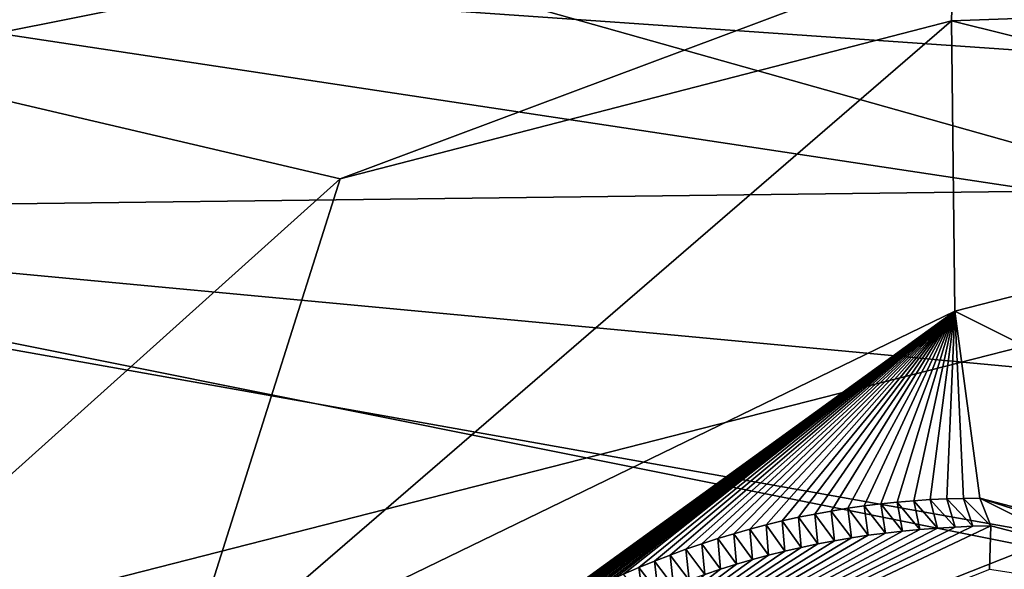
# Model space of a CAD drawing. Header units: millimetres. Extents: x -147 to 294, y -82 to 275.
# Tile 288 of 609: x 233.26 to 235.81, y 191.29 to 192.71. Entities that reach past the tile are written whole.
import ezdxf

# ---------------------------------------------------------------- set-up
doc = ezdxf.new("R2010")
doc.units = ezdxf.units.MM
doc.header["$LTSCALE"] = 67.506716
for name, color, linetype in [('1861', 7, 'CONTINUOUS'), ('1862', 7, 'CONTINUOUS'), ('1863', 7, 'CONTINUOUS'), ('1864', 7, 'CONTINUOUS'), ('1924', 7, 'CONTINUOUS'), ('1951', 7, 'CONTINUOUS'), ('1952', 7, 'CONTINUOUS'), ('1956', 7, 'CONTINUOUS'), ('1957', 7, 'CONTINUOUS'), ('1963', 7, 'CONTINUOUS'), ('1986', 7, 'CONTINUOUS'), ('754', 7, 'CONTINUOUS'), ('808', 7, 'CONTINUOUS'), ('809', 7, 'CONTINUOUS')]:
    doc.layers.add(name, color=color, linetype=linetype)

msp = doc.modelspace()

# ---------------------------------------------------------------- linework, layer by layer
at = {"layer": '1861', "linetype": 'CONTINUOUS'}
for points in [[(239.6203, 192.8537, -17.8025), (235.6766, 192.7122, -17.386), (235.6821, 192.8976, -17.3336), (239.6203, 192.8537, -17.8025)], [(237.1749, 192.3394, -17.6565), (235.6766, 192.7122, -17.386), (239.6203, 192.8537, -17.8025), (237.1749, 192.3394, -17.6565)]]:
    msp.add_3dface(points, dxfattribs=at)
at = {"layer": '1862', "linetype": 'CONTINUOUS'}
for points in [[(235.6766, 192.7122, -17.386), (237.1749, 192.3394, -17.6565), (235.6855, 191.9577, -17.3011), (235.6766, 192.7122, -17.386)], [(235.6855, 191.9577, -17.3011), (237.1749, 192.3394, -17.6565), (237.6377, 190.9807, -17.8067), (235.6855, 191.9577, -17.3011)], [(235.6855, 191.9577, -17.3011), (237.6377, 190.9807, -17.8067), (235.7506, 191.4721, -16.6834), (235.6855, 191.9577, -17.3011)], [(235.7506, 191.4721, -16.6834), (237.6377, 190.9807, -17.8067), (237.4622, 190.618, -17.1458), (235.7506, 191.4721, -16.6834)]]:
    msp.add_3dface(points, dxfattribs=at)
at = {"layer": '1863', "linetype": 'CONTINUOUS'}
for points in [[(235.6766, 192.7122, -17.386), (235.6855, 191.9577, -17.3011), (233.6705, 190.9802, -17.3891), (235.6766, 192.7122, -17.386)], [(234.0884, 192.3015, -17.3429), (235.6766, 192.7122, -17.386), (233.6705, 190.9802, -17.3891), (234.0884, 192.3015, -17.3429)], [(233.0235, 191.3461, -17.5169), (234.0884, 192.3015, -17.3429), (233.6705, 190.9802, -17.3891), (233.0235, 191.3461, -17.5169)], [(233.6705, 190.9802, -17.3891), (235.6855, 191.9577, -17.3011), (233.9794, 190.6171, -16.7794), (233.6705, 190.9802, -17.3891)], [(233.9794, 190.6171, -16.7794), (235.6855, 191.9577, -17.3011), (234.0063, 190.6505, -16.7713), (233.9794, 190.6171, -16.7794)], [(234.0063, 190.6505, -16.7713), (235.6855, 191.9577, -17.3011), (234.0338, 190.6834, -16.7635), (234.0063, 190.6505, -16.7713)], [(234.0338, 190.6834, -16.7635), (235.6855, 191.9577, -17.3011), (234.0619, 190.7158, -16.7559), (234.0338, 190.6834, -16.7635)], [(234.0619, 190.7158, -16.7559), (235.6855, 191.9577, -17.3011), (234.0907, 190.7477, -16.7485), (234.0619, 190.7158, -16.7559)], [(234.0907, 190.7477, -16.7485), (235.6855, 191.9577, -17.3011), (234.12, 190.7789, -16.7414), (234.0907, 190.7477, -16.7485)], [(234.12, 190.7789, -16.7414), (235.6855, 191.9577, -17.3011), (234.15, 190.8097, -16.7345), (234.12, 190.7789, -16.7414)], [(234.15, 190.8097, -16.7345), (235.6855, 191.9577, -17.3011), (234.1806, 190.8398, -16.7278), (234.15, 190.8097, -16.7345)], [(234.1806, 190.8398, -16.7278), (235.6855, 191.9577, -17.3011), (234.2118, 190.8694, -16.7214), (234.1806, 190.8398, -16.7278)], [(234.2118, 190.8694, -16.7214), (235.6855, 191.9577, -17.3011), (234.2435, 190.8983, -16.7153), (234.2118, 190.8694, -16.7214)], [(234.2435, 190.8983, -16.7153), (235.6855, 191.9577, -17.3011), (234.2759, 190.9267, -16.7093), (234.2435, 190.8983, -16.7153)], [(234.2759, 190.9267, -16.7093), (235.6855, 191.9577, -17.3011), (234.3088, 190.9545, -16.7037), (234.2759, 190.9267, -16.7093)], [(234.3088, 190.9545, -16.7037), (235.6855, 191.9577, -17.3011), (234.3422, 190.9817, -16.6983), (234.3088, 190.9545, -16.7037)], [(234.3422, 190.9817, -16.6983), (235.6855, 191.9577, -17.3011), (234.3763, 191.0082, -16.6931), (234.3422, 190.9817, -16.6983)], [(234.3763, 191.0082, -16.6931), (235.6855, 191.9577, -17.3011), (234.4109, 191.0341, -16.6882), (234.3763, 191.0082, -16.6931)], [(234.4109, 191.0341, -16.6882), (235.6855, 191.9577, -17.3011), (234.446, 191.0594, -16.6836), (234.4109, 191.0341, -16.6882)], [(234.446, 191.0594, -16.6836), (235.6855, 191.9577, -17.3011), (234.4817, 191.084, -16.6793), (234.446, 191.0594, -16.6836)], [(234.4817, 191.084, -16.6793), (235.6855, 191.9577, -17.3011), (234.5179, 191.1079, -16.6752), (234.4817, 191.084, -16.6793)], [(234.5179, 191.1079, -16.6752), (235.6855, 191.9577, -17.3011), (234.5546, 191.1312, -16.6714), (234.5179, 191.1079, -16.6752)], [(234.5546, 191.1312, -16.6714), (235.6855, 191.9577, -17.3011), (234.5919, 191.1538, -16.6678), (234.5546, 191.1312, -16.6714)], [(234.5919, 191.1538, -16.6678), (235.6855, 191.9577, -17.3011), (234.6296, 191.1758, -16.6646), (234.5919, 191.1538, -16.6678)], [(234.6296, 191.1758, -16.6646), (235.6855, 191.9577, -17.3011), (234.6678, 191.197, -16.6616), (234.6296, 191.1758, -16.6646)], [(234.6678, 191.197, -16.6616), (235.6855, 191.9577, -17.3011), (234.7064, 191.2174, -16.6588), (234.6678, 191.197, -16.6616)], [(234.7064, 191.2174, -16.6588), (235.6855, 191.9577, -17.3011), (234.7455, 191.2372, -16.6564), (234.7064, 191.2174, -16.6588)], [(234.7455, 191.2372, -16.6564), (235.6855, 191.9577, -17.3011), (234.7849, 191.2561, -16.6542), (234.7455, 191.2372, -16.6564)], [(234.7849, 191.2561, -16.6542), (235.6855, 191.9577, -17.3011), (234.8247, 191.2744, -16.6523), (234.7849, 191.2561, -16.6542)], [(234.8247, 191.2744, -16.6523), (235.6855, 191.9577, -17.3011), (234.8648, 191.2918, -16.6507), (234.8247, 191.2744, -16.6523)], [(234.8648, 191.2918, -16.6507), (235.6855, 191.9577, -17.3011), (234.9052, 191.3085, -16.6494), (234.8648, 191.2918, -16.6507)], [(234.9052, 191.3085, -16.6494), (235.6855, 191.9577, -17.3011), (234.9459, 191.3244, -16.6484), (234.9052, 191.3085, -16.6494)], [(234.9459, 191.3244, -16.6484), (235.6855, 191.9577, -17.3011), (234.9869, 191.3394, -16.6477), (234.9459, 191.3244, -16.6484)], [(234.9869, 191.3394, -16.6477), (235.6855, 191.9577, -17.3011), (235.0281, 191.3537, -16.6473), (234.9869, 191.3394, -16.6477)], [(235.0281, 191.3537, -16.6473), (235.6855, 191.9577, -17.3011), (235.0695, 191.3672, -16.6471), (235.0281, 191.3537, -16.6473)], [(235.0695, 191.3672, -16.6471), (235.6855, 191.9577, -17.3011), (235.1111, 191.3798, -16.6473), (235.0695, 191.3672, -16.6471)], [(235.1111, 191.3798, -16.6473), (235.6855, 191.9577, -17.3011), (235.1529, 191.3917, -16.6478), (235.1111, 191.3798, -16.6473)], [(235.1529, 191.3917, -16.6478), (235.6855, 191.9577, -17.3011), (235.195, 191.4027, -16.6485), (235.1529, 191.3917, -16.6478)], [(235.195, 191.4027, -16.6485), (235.6855, 191.9577, -17.3011), (235.2371, 191.4129, -16.6495), (235.195, 191.4027, -16.6485)], [(235.2371, 191.4129, -16.6495), (235.6855, 191.9577, -17.3011), (235.2795, 191.4224, -16.6508), (235.2371, 191.4129, -16.6495)], [(235.2795, 191.4224, -16.6508), (235.6855, 191.9577, -17.3011), (235.322, 191.431, -16.6524), (235.2795, 191.4224, -16.6508)], [(235.322, 191.431, -16.6524), (235.6855, 191.9577, -17.3011), (235.3646, 191.4388, -16.6542), (235.322, 191.431, -16.6524)], [(235.3646, 191.4388, -16.6542), (235.6855, 191.9577, -17.3011), (235.4073, 191.4458, -16.6564), (235.3646, 191.4388, -16.6542)], [(235.4073, 191.4458, -16.6564), (235.6855, 191.9577, -17.3011), (235.4501, 191.4519, -16.6588), (235.4073, 191.4458, -16.6564)], [(235.4501, 191.4519, -16.6588), (235.6855, 191.9577, -17.3011), (235.493, 191.4573, -16.6615), (235.4501, 191.4519, -16.6588)], [(235.493, 191.4573, -16.6615), (235.6855, 191.9577, -17.3011), (235.5359, 191.4618, -16.6644), (235.493, 191.4573, -16.6615)], [(235.5359, 191.4618, -16.6644), (235.6855, 191.9577, -17.3011), (235.5788, 191.4655, -16.6677), (235.5359, 191.4618, -16.6644)], [(235.5788, 191.4655, -16.6677), (235.6855, 191.9577, -17.3011), (235.6218, 191.4684, -16.6712), (235.5788, 191.4655, -16.6677)], [(235.6218, 191.4684, -16.6712), (235.6855, 191.9577, -17.3011), (235.6647, 191.4705, -16.675), (235.6218, 191.4684, -16.6712)], [(235.6647, 191.4705, -16.675), (235.6855, 191.9577, -17.3011), (235.7077, 191.4717, -16.679), (235.6647, 191.4705, -16.675)], [(235.6855, 191.9577, -17.3011), (235.7506, 191.4721, -16.6834), (235.7077, 191.4717, -16.679), (235.6855, 191.9577, -17.3011)], [(233.2423, 188.8443, -18.0002), (233.0235, 191.3461, -17.5169), (233.6705, 190.9802, -17.3891), (233.2423, 188.8443, -18.0002)]]:
    msp.add_3dface(points, dxfattribs=at)
at = {"layer": '1864', "linetype": 'CONTINUOUS'}
for points in [[(235.6821, 192.8976, -17.3336), (234.0884, 192.3015, -17.3429), (231.732, 192.8537, -16.9719), (235.6821, 192.8976, -17.3336)], [(235.6821, 192.8976, -17.3336), (235.6766, 192.7122, -17.386), (234.0884, 192.3015, -17.3429), (235.6821, 192.8976, -17.3336)], [(234.0884, 192.3015, -17.3429), (233.0235, 191.3461, -17.5169), (231.732, 192.8537, -16.9719), (234.0884, 192.3015, -17.3429)]]:
    msp.add_3dface(points, dxfattribs=at)
at = {"layer": '1924', "linetype": 'CONTINUOUS'}
for points in [[(235.9138, 192.2697, -15.1331), (231.536, 192.2161, -14.7381), (235.9, 191.8076, -15.2637), (235.9138, 192.2697, -15.1331)], [(231.536, 192.2161, -14.7381), (227.1408, 192.0552, -14.4735), (233.6922, 188.0924, -16.1165), (231.536, 192.2161, -14.7381)], [(235.9, 191.8076, -15.2637), (231.536, 192.2161, -14.7381), (235.8862, 191.3446, -15.3949), (235.9, 191.8076, -15.2637)], [(235.8862, 191.3446, -15.3949), (231.536, 192.2161, -14.7381), (234.214, 190.6837, -15.4161), (235.8862, 191.3446, -15.3949)], [(234.214, 190.6837, -15.4161), (231.536, 192.2161, -14.7381), (233.4815, 189.0906, -15.8069), (234.214, 190.6837, -15.4161)], [(233.4815, 189.0906, -15.8069), (231.536, 192.2161, -14.7381), (233.5275, 188.5759, -15.9606), (233.4815, 189.0906, -15.8069)], [(233.5275, 188.5759, -15.9606), (231.536, 192.2161, -14.7381), (233.6922, 188.0924, -16.1165), (233.5275, 188.5759, -15.9606)], [(227.1408, 192.0552, -14.4735), (227.0506, 191.4456, -14.6428), (233.6922, 188.0924, -16.1165), (227.1408, 192.0552, -14.4735)], [(227.0506, 191.4456, -14.6428), (226.7915, 190.876, -14.7917), (233.6922, 188.0924, -16.1165), (227.0506, 191.4456, -14.6428)]]:
    msp.add_3dface(points, dxfattribs=at)
at = {"layer": '1951', "linetype": 'CONTINUOUS'}
for points in [[(235.7506, 191.4721, -16.6834), (237.4622, 190.618, -17.1458), (236.8416, 191.1232, -16.6079), (235.7506, 191.4721, -16.6834)], [(235.779, 191.4004, -16.4133), (235.7506, 191.4721, -16.6834), (236.8416, 191.1232, -16.6079), (235.779, 191.4004, -16.4133)]]:
    msp.add_3dface(points, dxfattribs=at)
at = {"layer": '1952', "linetype": 'CONTINUOUS'}
for points in [[(235.4073, 191.4458, -16.6564), (235.4501, 191.4519, -16.6588), (235.4607, 191.3757, -16.3872), (235.4073, 191.4458, -16.6564)], [(235.4501, 191.4519, -16.6588), (235.493, 191.4573, -16.6615), (235.5051, 191.3815, -16.3901), (235.4501, 191.4519, -16.6588)], [(235.4607, 191.3757, -16.3872), (235.4501, 191.4519, -16.6588), (235.5051, 191.3815, -16.3901), (235.4607, 191.3757, -16.3872)], [(235.493, 191.4573, -16.6615), (235.5359, 191.4618, -16.6644), (235.5499, 191.3866, -16.3933), (235.493, 191.4573, -16.6615)], [(235.5051, 191.3815, -16.3901), (235.493, 191.4573, -16.6615), (235.5499, 191.3866, -16.3933), (235.5051, 191.3815, -16.3901)], [(235.5359, 191.4618, -16.6644), (235.5788, 191.4655, -16.6677), (235.595, 191.3909, -16.3967), (235.5359, 191.4618, -16.6644)], [(235.5499, 191.3866, -16.3933), (235.5359, 191.4618, -16.6644), (235.595, 191.3909, -16.3967), (235.5499, 191.3866, -16.3933)], [(235.5788, 191.4655, -16.6677), (235.6218, 191.4684, -16.6712), (235.6405, 191.3945, -16.4005), (235.5788, 191.4655, -16.6677)], [(235.595, 191.3909, -16.3967), (235.5788, 191.4655, -16.6677), (235.6405, 191.3945, -16.4005), (235.595, 191.3909, -16.3967)], [(235.6218, 191.4684, -16.6712), (235.6647, 191.4705, -16.675), (235.6863, 191.3972, -16.4045), (235.6218, 191.4684, -16.6712)], [(235.6405, 191.3945, -16.4005), (235.6218, 191.4684, -16.6712), (235.6863, 191.3972, -16.4045), (235.6405, 191.3945, -16.4005)], [(235.6647, 191.4705, -16.675), (235.7077, 191.4717, -16.679), (235.7324, 191.3992, -16.4087), (235.6647, 191.4705, -16.675)], [(235.6863, 191.3972, -16.4045), (235.6647, 191.4705, -16.675), (235.7324, 191.3992, -16.4087), (235.6863, 191.3972, -16.4045)], [(235.7077, 191.4717, -16.679), (235.7506, 191.4721, -16.6834), (235.779, 191.4004, -16.4133), (235.7077, 191.4717, -16.679)], [(235.7077, 191.4717, -16.679), (235.779, 191.4004, -16.4133), (235.7324, 191.3992, -16.4087), (235.7077, 191.4717, -16.679)], [(235.2371, 191.4129, -16.6495), (235.2795, 191.4224, -16.6508), (235.2866, 191.3443, -16.3782), (235.2371, 191.4129, -16.6495)], [(235.2795, 191.4224, -16.6508), (235.322, 191.431, -16.6524), (235.3296, 191.3533, -16.38), (235.2795, 191.4224, -16.6508)], [(235.2866, 191.3443, -16.3782), (235.2795, 191.4224, -16.6508), (235.3296, 191.3533, -16.38), (235.2866, 191.3443, -16.3782)], [(235.322, 191.431, -16.6524), (235.3646, 191.4388, -16.6542), (235.373, 191.3616, -16.3821), (235.322, 191.431, -16.6524)], [(235.3296, 191.3533, -16.38), (235.322, 191.431, -16.6524), (235.373, 191.3616, -16.3821), (235.3296, 191.3533, -16.38)], [(235.3646, 191.4388, -16.6542), (235.4073, 191.4458, -16.6564), (235.4167, 191.369, -16.3845), (235.3646, 191.4388, -16.6542)], [(235.373, 191.3616, -16.3821), (235.3646, 191.4388, -16.6542), (235.4167, 191.369, -16.3845), (235.373, 191.3616, -16.3821)], [(235.4167, 191.369, -16.3845), (235.4073, 191.4458, -16.6564), (235.4607, 191.3757, -16.3872), (235.4167, 191.369, -16.3845)], [(235.1529, 191.3917, -16.6478), (235.195, 191.4027, -16.6485), (235.2017, 191.324, -16.3753), (235.1529, 191.3917, -16.6478)], [(235.195, 191.4027, -16.6485), (235.2371, 191.4129, -16.6495), (235.244, 191.3345, -16.3766), (235.195, 191.4027, -16.6485)], [(235.2017, 191.324, -16.3753), (235.195, 191.4027, -16.6485), (235.244, 191.3345, -16.3766), (235.2017, 191.324, -16.3753)], [(235.244, 191.3345, -16.3766), (235.2371, 191.4129, -16.6495), (235.2866, 191.3443, -16.3782), (235.244, 191.3345, -16.3766)], [(235.0695, 191.3672, -16.6471), (235.1111, 191.3798, -16.6473), (235.1182, 191.3005, -16.3736), (235.0695, 191.3672, -16.6471)], [(235.1111, 191.3798, -16.6473), (235.1529, 191.3917, -16.6478), (235.1598, 191.3126, -16.3743), (235.1111, 191.3798, -16.6473)], [(235.1182, 191.3005, -16.3736), (235.1111, 191.3798, -16.6473), (235.1598, 191.3126, -16.3743), (235.1182, 191.3005, -16.3736)], [(235.1598, 191.3126, -16.3743), (235.1529, 191.3917, -16.6478), (235.2017, 191.324, -16.3753), (235.1598, 191.3126, -16.3743)], [(234.9869, 191.3394, -16.6477), (235.0281, 191.3537, -16.6473), (235.036, 191.2737, -16.3729), (234.9869, 191.3394, -16.6477)], [(235.0281, 191.3537, -16.6473), (235.0695, 191.3672, -16.6471), (235.0769, 191.2875, -16.3731), (235.0281, 191.3537, -16.6473)], [(235.036, 191.2737, -16.3729), (235.0281, 191.3537, -16.6473), (235.0769, 191.2875, -16.3731), (235.036, 191.2737, -16.3729)], [(235.0769, 191.2875, -16.3731), (235.0695, 191.3672, -16.6471), (235.1182, 191.3005, -16.3736), (235.0769, 191.2875, -16.3731)], [(234.9052, 191.3085, -16.6494), (234.9459, 191.3244, -16.6484), (234.9551, 191.2436, -16.3734), (234.9052, 191.3085, -16.6494)], [(234.9459, 191.3244, -16.6484), (234.9869, 191.3394, -16.6477), (234.9954, 191.2591, -16.373), (234.9459, 191.3244, -16.6484)], [(234.9551, 191.2436, -16.3734), (234.9459, 191.3244, -16.6484), (234.9954, 191.2591, -16.373), (234.9551, 191.2436, -16.3734)], [(234.9954, 191.2591, -16.373), (234.9869, 191.3394, -16.6477), (235.036, 191.2737, -16.3729), (234.9954, 191.2591, -16.373)], [(234.8648, 191.2918, -16.6507), (234.9052, 191.3085, -16.6494), (234.9152, 191.2274, -16.374), (234.8648, 191.2918, -16.6507)], [(234.9152, 191.2274, -16.374), (234.9052, 191.3085, -16.6494), (234.9551, 191.2436, -16.3734), (234.9152, 191.2274, -16.374)], [(234.8247, 191.2744, -16.6523), (234.8648, 191.2918, -16.6507), (234.8757, 191.2104, -16.3749), (234.8247, 191.2744, -16.6523)], [(234.8757, 191.2104, -16.3749), (234.8648, 191.2918, -16.6507), (234.9152, 191.2274, -16.374), (234.8757, 191.2104, -16.3749)]]:
    msp.add_3dface(points, dxfattribs=at)
at = {"layer": '1956', "linetype": 'CONTINUOUS'}
msp.add_3dface([(235.779, 191.4004, -16.4133), (236.8416, 191.1232, -16.6079), (235.7755, 191.2873, -16.4454), (235.779, 191.4004, -16.4133)], dxfattribs=at)
at = {"layer": '1957', "linetype": 'CONTINUOUS'}
for points in [[(235.7324, 191.3992, -16.4087), (235.779, 191.4004, -16.4133), (234.3274, 190.7142, -16.4634), (235.7324, 191.3992, -16.4087)], [(235.779, 191.4004, -16.4133), (235.7755, 191.2873, -16.4454), (234.3274, 190.7142, -16.4634), (235.779, 191.4004, -16.4133)], [(235.6863, 191.3972, -16.4045), (235.7324, 191.3992, -16.4087), (234.3274, 190.7142, -16.4634), (235.6863, 191.3972, -16.4045)], [(235.6405, 191.3945, -16.4005), (235.6863, 191.3972, -16.4045), (234.3274, 190.7142, -16.4634), (235.6405, 191.3945, -16.4005)], [(235.595, 191.3909, -16.3967), (235.6405, 191.3945, -16.4005), (234.3274, 190.7142, -16.4634), (235.595, 191.3909, -16.3967)], [(235.5499, 191.3866, -16.3933), (235.595, 191.3909, -16.3967), (234.3274, 190.7142, -16.4634), (235.5499, 191.3866, -16.3933)], [(235.5051, 191.3815, -16.3901), (235.5499, 191.3866, -16.3933), (234.3274, 190.7142, -16.4634), (235.5051, 191.3815, -16.3901)], [(235.4607, 191.3757, -16.3872), (235.5051, 191.3815, -16.3901), (234.3274, 190.7142, -16.4634), (235.4607, 191.3757, -16.3872)], [(235.4167, 191.369, -16.3845), (235.4607, 191.3757, -16.3872), (234.3274, 190.7142, -16.4634), (235.4167, 191.369, -16.3845)], [(235.373, 191.3616, -16.3821), (235.4167, 191.369, -16.3845), (234.3274, 190.7142, -16.4634), (235.373, 191.3616, -16.3821)], [(235.3296, 191.3533, -16.38), (235.373, 191.3616, -16.3821), (234.3274, 190.7142, -16.4634), (235.3296, 191.3533, -16.38)], [(235.2866, 191.3443, -16.3782), (235.3296, 191.3533, -16.38), (234.3274, 190.7142, -16.4634), (235.2866, 191.3443, -16.3782)], [(235.244, 191.3345, -16.3766), (235.2866, 191.3443, -16.3782), (234.3274, 190.7142, -16.4634), (235.244, 191.3345, -16.3766)], [(235.2017, 191.324, -16.3753), (235.244, 191.3345, -16.3766), (234.3274, 190.7142, -16.4634), (235.2017, 191.324, -16.3753)], [(235.1598, 191.3126, -16.3743), (235.2017, 191.324, -16.3753), (234.3274, 190.7142, -16.4634), (235.1598, 191.3126, -16.3743)], [(235.1182, 191.3005, -16.3736), (235.1598, 191.3126, -16.3743), (234.3274, 190.7142, -16.4634), (235.1182, 191.3005, -16.3736)], [(235.0769, 191.2875, -16.3731), (235.1182, 191.3005, -16.3736), (234.3274, 190.7142, -16.4634), (235.0769, 191.2875, -16.3731)], [(235.036, 191.2737, -16.3729), (235.0769, 191.2875, -16.3731), (234.3274, 190.7142, -16.4634), (235.036, 191.2737, -16.3729)]]:
    msp.add_3dface(points, dxfattribs=at)
at = {"layer": '1963', "linetype": 'CONTINUOUS'}
msp.add_3dface([(235.8862, 191.3446, -15.3949), (234.214, 190.6837, -15.4161), (235.8722, 191.1703, -15.5273), (235.8862, 191.3446, -15.3949)], dxfattribs=at)
at = {"layer": '1986', "linetype": 'CONTINUOUS'}
for points in [[(235.9352, 192.9905, -14.9301), (231.4846, 192.9393, -14.5282), (235.9245, 192.6304, -15.0314), (235.9352, 192.9905, -14.9301)], [(231.4846, 192.9393, -14.5282), (231.536, 192.2161, -14.7381), (235.9138, 192.2697, -15.1331), (231.4846, 192.9393, -14.5282)], [(231.4846, 192.9393, -14.5282), (235.9138, 192.2697, -15.1331), (235.9245, 192.6304, -15.0314), (231.4846, 192.9393, -14.5282)]]:
    msp.add_3dface(points, dxfattribs=at)
at = {"layer": '754', "linetype": 'CONTINUOUS'}
for points in [[(256.1637, 187.6719, -49.125), (232.5161, 191.0117, -47.4006), (259.9495, 198.0206, -47.2371), (256.1637, 187.6719, -49.125)], [(232.5161, 191.0117, -47.4006), (232.5472, 192.5504, -47.1056), (259.9495, 198.0206, -47.2371), (232.5161, 191.0117, -47.4006)], [(232.5472, 192.5504, -47.1056), (232.579, 194.0991, -46.8029), (259.9495, 198.0206, -47.2371), (232.5472, 192.5504, -47.1056)]]:
    msp.add_3dface(points, dxfattribs=at)
at = {"layer": '808', "linetype": 'CONTINUOUS'}
for points in [[(245.505, 189.6732, -46.5619), (232.7752, 193.2584, -44.9408), (232.7482, 191.9448, -45.1965), (245.505, 189.6732, -46.5619)], [(232.7752, 193.2584, -44.9408), (245.505, 189.6732, -46.5619), (246.1188, 191.5473, -46.2426), (232.7752, 193.2584, -44.9408)], [(232.7219, 190.6383, -45.4466), (245.505, 189.6732, -46.5619), (232.7482, 191.9448, -45.1965), (232.7219, 190.6383, -45.4466)]]:
    msp.add_3dface(points, dxfattribs=at)
at = {"layer": '809', "linetype": 'CONTINUOUS'}
for points in [[(232.7935, 193.9608, -44.7647), (246.1188, 191.5473, -46.2426), (232.8193, 194.641, -44.5175), (232.7935, 193.9608, -44.7647)], [(232.8193, 194.641, -44.5175), (246.1188, 191.5473, -46.2426), (246.3288, 192.9439, -45.8372), (232.8193, 194.641, -44.5175)], [(232.7752, 193.2584, -44.9408), (246.1188, 191.5473, -46.2426), (232.7935, 193.9608, -44.7647), (232.7752, 193.2584, -44.9408)]]:
    msp.add_3dface(points, dxfattribs=at)

doc.saveas('drawing.dxf')
